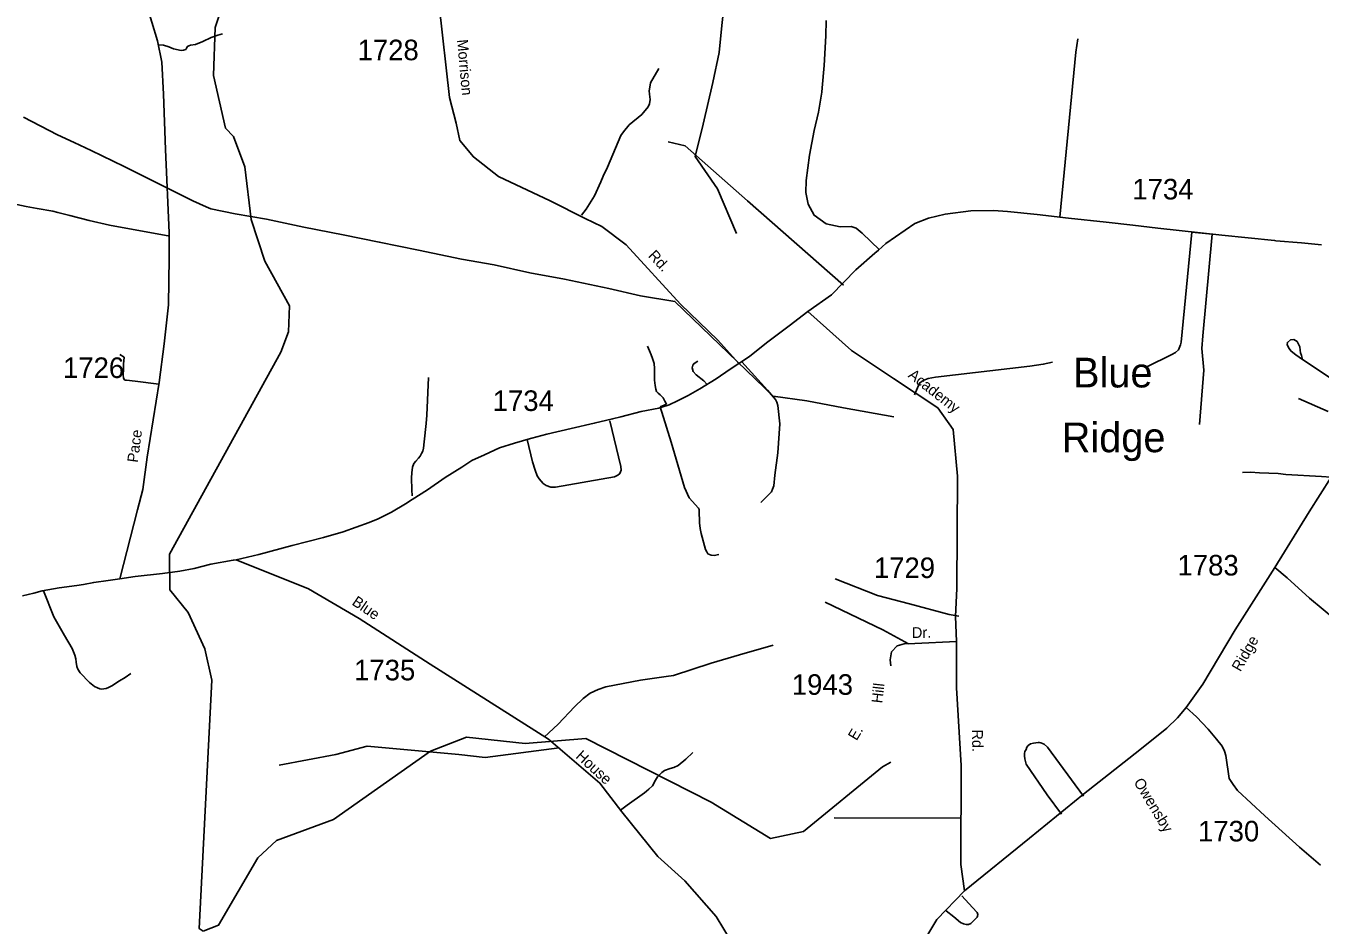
# Model space of a CAD drawing. Extents: x 884530 to 1028605, y 526725 to 653634.
# Drawn here: x 988576 to 996441, y 595624 to 601088 of the extents above; entities that cross this region are included whole.
import ezdxf

# ---------------------------------------------------------------- set-up
doc = ezdxf.new("R2010")
doc.units = 0
for name, color, linetype in [('Exist Civil Demographics City Label', 7, 'Continuous'), ('Exist Hydrographic Creek Single Shore', 7, 'Continuous'), ('Exist Hydrographic Misc Water Feature', 7, 'Continuous'), ('Exist Road Non-System Type 51', 7, 'Continuous'), ('Exist Road Secondary Type 51 Attributed', 7, 'Continuous'), ('Exist Road Secondary Type 51 Label', 7, 'Continuous'), ('Exist Road Secondary Type 51 Number Label', 7, 'Continuous'), ('Exist Utilities Electrical Transmission Line', 7, 'Continuous')]:
    doc.layers.add(name, color=color, linetype=linetype)

msp = doc.modelspace()

# ---------------------------------------------------------------- linework, layer by layer
at = {"layer": 'Exist Hydrographic Creek Single Shore'}
msp.add_lwpolyline([(992894.2, 599827.1), (992778.4, 600098.5), (992643.5, 600294.8), (992691.9, 600490.8), (992749.7, 600743.3), (992789.5, 600926.3), (992805.4, 601090.9), (992841.9, 601419.1), (993078.7, 601769.4), (993271.3, 601933.5), (993482.1, 602027.3), (993653.9, 602070.3), (993784.5, 602114.4), (993960, 602123.9)], dxfattribs=at)
at = {"layer": 'Exist Hydrographic Misc Water Feature'}
msp.add_line((993782.6, 596586.4), (993833, 596614.9), dxfattribs=at)
for points in [[(989653.6, 595586.4), (989629.1, 595603.4), (989706.3, 597111.5), (989663, 597302.7), (989562.3, 597524.6), (989450.3, 597661.4), (989449.3, 597878), (990125.7, 599105), (990171.6, 599228.7), (990177, 599386.2), (990028.1, 599658.3), (989945, 599912.6), (989906.1, 600231.8), (989837.4, 600416.9), (989789.2, 600467.1), (989716.9, 600786.9), (989727, 601078.8), (989783, 601251.6)], [(989653.6, 595586.4), (989746.7, 595624), (989985.9, 596032.6), (990098, 596138.7), (990444.3, 596266.3), (991034.1, 596681.1), (991253.9, 596765.3), (991611.1, 596728.5), (991979, 596757.2), (992741.2, 596371.1), (993100.5, 596150.5), (993302, 596192.4), (993782.6, 596586.4)]]:
    msp.add_lwpolyline(points, dxfattribs=at)
at = {"layer": 'Exist Road Non-System Type 51'}
for p, q in [((995662, 599835.1), (995784.7, 599822.5)), ((996490.5, 598745), (996309.4, 598823.1)), ((992431, 598772.5), (992468.8, 598789.4)), ((994259.7, 596273.9), (993487.8, 596275.8))]:
    msp.add_line(p, q, dxfattribs=at)
for points in [[(993764.2, 599727.9), (993657.3, 599829.6), (993622.5, 599858.7), (993591.3, 599869.4), (993525.2, 599867), (993439.8, 599884.9), (993366.4, 599937.4), (993329.3, 600005.6), (993316.3, 600075.1), (993317.9, 600148.3), (993337.4, 600303), (993365.7, 600451.5), (993392.3, 600563.7), (993413, 600684.7), (993415.4, 600712.4), (993427.1, 600846.7), (993436.7, 601027.4), (993439.6, 601121.8)], [(989383, 600973.5), (989412.9, 600970.5), (989444.9, 600961.5), (989473.9, 600949.5), (989520, 600939.1), (989533.8, 600941.3), (989547.8, 600945.5), (989551.8, 600953.1), (989557.9, 600963.5), (989566.7, 600966.9), (989575.8, 600970.5), (989605.9, 600974.5), (989650.7, 600993.9), (989701, 601016.9), (989742.6, 601031.4), (989770.7, 601039.5)], [(994859.2, 599926.3), (994956.9, 600927.8), (994968.9, 601010.1)], [(991952.6, 599937.1), (991981.6, 599975.2), (992031.5, 600055), (992070.5, 600140.2), (992083.2, 600175.6), (992110.4, 600229.1), (992191.2, 600421.4), (992207.5, 600444), (992241.9, 600486.6), (992318.4, 600550.1), (992358, 600595.5), (992365.1, 600614.5), (992368.8, 600640.8), (992366.5, 600673.6), (992364.3, 600694.3), (992367, 600716.1), (992372.4, 600741.4), (992422.4, 600828.5)], [(993544.7, 599513), (992961.8, 600025.8), (992582.4, 600359.4), (992479.2, 600383.2)], [(989451.4, 599810.4), (989083.2, 599877.6), (988960.9, 599905.6), (988842.3, 599936.5), (988769.1, 599954.2), (988740.2, 599962.2), (988645, 599978.6), (988577.8, 599991.6), (988492.6, 600008.1), (988409.1, 600027.7), (988302.5, 600047.4), (988233.8, 600062.1), (988169.8, 600085.1)], [(995662, 599835.1), (995596.6, 599165.8), (995592.9, 599149.2), (995579.9, 599119.7), (995563.3, 599103.1), (995541.1, 599092), (995388.7, 599017.1)], [(995784.7, 599822.5), (995729, 599204.6), (995721.6, 599127.1), (995735.3, 598996), (995708.9, 598666.1)], [(992468.8, 598789.4), (992459.2, 598808), (992453.8, 598820), (992448.4, 598827.7), (992440.6, 598836.1), (992430.5, 598845.7), (992417.8, 598856.5), (992407.8, 598867.2), (992404.1, 598881.7), (992399.3, 598903.8), (992395.7, 598936.2), (992396.9, 599005.7), (992393.2, 599035.7), (992385, 599067.3), (992376.2, 599090), (992364.8, 599114.5), (992353.1, 599141.7)], [(996765.5, 598773.5), (996356.2, 599046.4), (996333.9, 599061.6), (996327.2, 599086), (996322.9, 599101.3), (996321, 599117.3), (996318.6, 599137.6), (996301, 599171), (996282.4, 599181.7), (996260.9, 599179.9), (996243.1, 599165.1), (996240.5, 599151.4), (996250.3, 599130), (996264.5, 599111.4), (996293.8, 599089.1), (996333.9, 599061.6)], [(989383.6, 598910.3), (989239.3, 598929), (989187.1, 598934.6), (989179.7, 598935.2), (989172.6, 598939), (989168.9, 598948.6), (989167.8, 598966.1), (989169.9, 599002), (989170, 599032.9), (989173.4, 599074.4), (989147.3, 599090.9)], [(992713.7, 598911.5), (992696.6, 598930.9), (992648.4, 598968.2), (992631.3, 598987.3), (992625.1, 599010.4), (992629.2, 599026.5), (992637.2, 599037.6), (992658.5, 599051.7)], [(992927, 599046.1), (993082.9, 598874.7), (993130.9, 598817.8), (993140, 598801.2), (993145.5, 598782.1), (993158.3, 598669.1), (993145.1, 598494.4), (993128.2, 598357.3), (993120.7, 598293.4), (993114.2, 598272.3), (993107.8, 598257), (993043.1, 598191.1)], [(993975.3, 598845.7), (994006.9, 598917.8), (994029.9, 598934.3), (994059, 598945.7), (994103.5, 598953.3), (994677.5, 599020.7), (994758.9, 599032.1), (994814.8, 599044.8)], [(990923.8, 598231.9), (990921.3, 598268.3), (990920.3, 598341.1), (990922.1, 598373), (990924.8, 598405.9), (990933.7, 598428.1), (990946.1, 598444), (990962.1, 598461.7), (990971.6, 598472.8), (990980.2, 598489.2), (990988, 598504), (990992.4, 598521.8), (990996.6, 598561.1), (991009, 598672.9), (991011.8, 598722.6), (991023.3, 598950.7)], [(992431, 598772.5), (992468.2, 598650.3), (992496.6, 598559.3), (992577.6, 598282.5), (992607.1, 598221.3), (992663.7, 598156.8), (992667.7, 598149.8), (992668.4, 598142.6), (992669.7, 598069.5), (992672.8, 598033.7), (992679.5, 598002.9), (992706.3, 597906.8), (992713.3, 597892), (992720.9, 597880.2), (992739.8, 597871.7), (992758.4, 597871), (992788.1, 597876.5)], [(991621.4, 598575.8), (991655, 598439.7), (991670.3, 598387.9), (991683.2, 598354.9), (991695.9, 598335.8), (991718.6, 598307.8), (991738.6, 598294.9), (991765.7, 598284.3), (991794, 598285.4), (992153, 598347.9), (992173, 598357.3), (992185.9, 598367.9), (992192.7, 598387.9), (992191.5, 598410.8), (992124.3, 598688.6)], [(996507.6, 598345.2), (996449.2, 598349.5), (996233.7, 598363), (996187.2, 598367.4), (996073.4, 598372.4), (996017.5, 598375.9), (995968.9, 598373.8)], [(996165.2, 597797), (996240.7, 597733.5), (996376.6, 597611.6), (996459.7, 597540.9), (996522.8, 597490), (996569.3, 597459.9), (996602.2, 597442.8)], [(994245.1, 597501.6), (994186.4, 597511.8), (993945.6, 597576.7), (993752.1, 597627.1), (993493.9, 597729)], [(988683.4, 597654.8), (988744.8, 597498.3), (988811.3, 597384), (988856.9, 597304.6), (988873.2, 597264.1), (988878.8, 597241.5), (988881.6, 597221.8), (988884.5, 597195.3), (988890.7, 597179.5), (988904.8, 597157.7), (988962.7, 597098.8), (988992.5, 597074), (989010.6, 597065.3), (989025.8, 597060.8), (989035.9, 597058.5), (989049.4, 597059.1), (989063, 597062.5), (989078.2, 597068.6), (989098.5, 597078.8), (989144.7, 597108.1), (989179, 597128.9), (989214.5, 597153.1)], [(993940.5, 597333.8), (993783, 597418.2), (993433.1, 597586)], [(991725.4, 596765.9), (991811.4, 596845.8), (991909.3, 596951), (991961.9, 597001.8), (992005.7, 597032.6), (992052.8, 597054.9), (992101.2, 597071.1), (992311.1, 597112), (992466.2, 597134.4), (992512.2, 597140.6), (992740.6, 597216.3), (992911.9, 597267.2), (993116.7, 597325.6)], [(991816.6, 596700.5), (991366.4, 596642), (991206.9, 596659.8), (990649.3, 596710.6), (990460.5, 596661.7), (990115.1, 596595.4)], [(994868.8, 596297.3), (994783, 596415.3), (994655.6, 596602.3), (994647, 596633.7), (994644.1, 596652.3), (994645.5, 596666.8), (994647.7, 596678.9), (994654.1, 596691.1), (994659.2, 596705.4), (994667.8, 596715.5), (994681.4, 596724.7), (994700, 596729.8), (994727, 596733.5), (994735, 596733.3), (994745, 596731), (994764.5, 596722.6), (994783.7, 596705.4), (995004, 596408.2)], [(992190.5, 596323.3), (992229.7, 596352.8), (992334.4, 596427.1), (992348.2, 596438.6), (992361.5, 596450.1), (992383.4, 596471.2), (992401.3, 596504), (992415.3, 596526), (992428.4, 596538.3), (992439.7, 596551.8), (992457.8, 596562.8), (992492.2, 596575.9), (992513.4, 596581.6), (992540.9, 596594.7), (992586.1, 596632.3), (992628.7, 596673.2)], [(994168.8, 595710.2), (994215.5, 595673.9), (994255.5, 595640.6), (994274.2, 595632.4), (994290.5, 595627.2), (994303.8, 595628), (994319.4, 595633.9), (994356.5, 595671.7), (994359.5, 595679.1), (994360.9, 595688.8), (994357.2, 595701.4), (994329, 595731.8), (994264.4, 595801.1)]]:
    msp.add_lwpolyline(points, dxfattribs=at)
at = {"layer": 'Exist Road Secondary Type 51 Attributed'}
for points in [[(991053, 601536.2), (991087.7, 601212.4), (991150.8, 600652.2), (991191.6, 600496.4), (991213.8, 600392.5), (991295.4, 600292.3), (991447.4, 600173.6), (991762.5, 600025.2), (991973.9, 599917.6), (992076.1, 599868.2), (992224.4, 599756.8), (992554.4, 599397), (992780.5, 599178.1), (992909.2, 599035.8)], [(989271.5, 601339.6), (989375.5, 600996.6), (989401.4, 600866.7), (989412.6, 600673.8), (989423.7, 600336.2), (989446, 599830.7), (989446, 599678.6), (989442.3, 599392.9), (989416.3, 599155.5), (989386.7, 598921.7), (989312.6, 598467.4), (989286.7, 598270.7), (989253.3, 598148.3), (989147.5, 597729)], [(993328.5, 599353.6), (993471.5, 599454.6), (993618.9, 599605.9), (993734.6, 599708), (993756.8, 599724.9), (993802.3, 599765.4), (993978.3, 599888.1), (994062.2, 599919.8), (994163.6, 599944.4), (994318.8, 599963.4), (994455.5, 599967.1), (994541.2, 599960.4), (994722.7, 599941.2), (994911.2, 599919.8), (995140.8, 599896.1), (995302.4, 599877.8), (995454.4, 599858.8), (995844.1, 599816.8), (996164.6, 599784.7), (996172.6, 599782.6), (996328.7, 599769.2), (996449.1, 599758.2)], [(992909.2, 599035.8), (992972.9, 599079.7), (993075.8, 599162), (993215.5, 599265.3), (993328.5, 599353.6)], [(994231.2, 597348.2), (994225, 597500.2), (994233.5, 597669.4), (994237.8, 598352.8), (994212.2, 598634.7), (994118.3, 598767.1), (993849.4, 598946.5), (993592.6, 599116.2), (993328.5, 599353.6)], [(989854, 597844.6), (989991.3, 597875.9), (990193.3, 597930.8), (990385.1, 597980.4), (990504.4, 598014.2), (990662.4, 598070.9), (990717.3, 598093), (990798.7, 598134.1), (990882.5, 598183.3), (990923.5, 598209.8), (991017.5, 598268.8), (991124.2, 598343), (991224.5, 598407.6), (991285.9, 598447.6), (991363, 598480.9), (991454.5, 598523.7), (991545.7, 598552.6), (991642.7, 598581.3), (991650.7, 598582.9), (991741.7, 598607.9), (991889, 598640.8), (992030.1, 598673.9), (992141.2, 598700.1), (992191.5, 598712.3), (992314.8, 598744.2), (992421.6, 598764.5), (992441.7, 598771.7), (992484.4, 598786.2), (992535.2, 598810.6), (992600.4, 598842.3), (992671.8, 598881.9), (992771.9, 598942.5), (992856.1, 599001.6), (992909.2, 599035.8)], [(995626.5, 596946.2), (995728.2, 597088.5), (995925.5, 597418.6), (996165.2, 597797), (996374.9, 598135.6), (996507.6, 598345.2), (996571.6, 598447.4), (996685.4, 598661), (996721.3, 598718), (996745, 598753.9), (996765.5, 598773.5), (996793.9, 598797.5), (996822.5, 598810.1), (997039.2, 598868.4), (997186.3, 598901.7), (997294.7, 598945), (997379.1, 599005)], [(989147.5, 597729), (989240, 597741.8), (989406.8, 597760), (989511.3, 597774.5), (989598.1, 597791.4), (989699.1, 597818), (989836, 597841.2), (989854, 597844.6)], [(993626, 594632.9), (993305, 594901.8), (993161.3, 595066.2), (993079.2, 595194.5), (992909.9, 595446.1), (992771.3, 595677.2), (992581.5, 595892.8), (992417.3, 596041.7), (992197.8, 596312.1), (992064.4, 596486.7), (991751.4, 596753.7), (991033, 597210.6), (990602, 597487.9), (990294.2, 597667.6), (989854, 597844.6)], [(988556, 597624.9), (988623.5, 597641.8), (988674.1, 597655.8), (988778.2, 597672.7), (988885.1, 597686.8), (988926.2, 597694.7), (988988.6, 597706.4), (989075.1, 597717.5), (989147.5, 597729)], [(994231.2, 597348.2), (993979, 597334.3), (993914.2, 597332.6), (993871.5, 597320.6), (993837.3, 597284.7), (993828.8, 597235.2), (993832.2, 597199.3)], [(994280, 595832.2), (994257, 595991.9), (994260.3, 596594), (994231.2, 597066.6), (994231.2, 597348.2)], [(994280, 595832.2), (994674.6, 596152.7), (995004, 596419.8), (995346.2, 596688.6), (995509.3, 596820.3), (995575.4, 596882.8), (995626.5, 596946.2)], [(995626.5, 596946.2), (995689.2, 596889.7), (995761.4, 596814.8), (995812.5, 596754.4), (995847, 596711.6), (995860.4, 596680.3), (995868.8, 596655), (995887.9, 596514.4), (995912.2, 596479.4), (995938.7, 596442.6), (996105.6, 596288.2), (996315.7, 596097.8), (996442.9, 595987.8)], [(993626, 594632.9), (993645.6, 594672.9), (993802.5, 595037.6), (993886.5, 595216.6), (993933.9, 595337), (994014.8, 595495.6), (994111.8, 595657.5), (994280, 595832.2)]]:
    msp.add_lwpolyline(points, dxfattribs=at)
at = {"layer": 'Exist Utilities Electrical Transmission Line'}
msp.add_lwpolyline([(993850.7, 598712.9), (993544.3, 598767.7), (993321.7, 598809.4), (993116.7, 598838.5), (992520.1, 599413.5), (992311.1, 599448.7), (992118.5, 599491.4), (991848.2, 599548.9), (991637.6, 599588.1), (991421.1, 599635.7), (991224.1, 599670.4), (990961.8, 599725.7), (990723.3, 599774), (990504.7, 599817.6), (990264.2, 599865.8), (990037.7, 599913.8), (989848.7, 599946.4), (989699.7, 599977.4), (989672.1, 599988.4), (989591.3, 600025.2), (989371, 600135.1), (989172.3, 600233.9), (988973.5, 600330.9), (988869.2, 600380.4), (988768.7, 600426.1), (988562.2, 600533.3)], dxfattribs=at)

# ---------------------------------------------------------------- texts
at = {"layer": 'Exist Civil Demographics City Label'}
for s, p in [('Blue', (994939.8, 598891.2)), ('Ridge', (994871, 598497.6))]:
    msp.add_text(s, height=180.45, dxfattribs=at).set_placement(p)
at = {"layer": 'Exist Road Secondary Type 51 Label'}
for s, rotation, p in [('Morrison', 275.15324, (991195.9, 601003.2)), ('Rd.', 313.06411, (992353.8, 599688.6)), ('Academy', 321.87634, (993932.7, 598957.2)), ('Pace', 82.49826, (989256.3, 598431.9)), ('Blue', 325.75374, (990552.6, 597574.3)), ('Dr.', 0.60021, (993960.9, 597368.7)), ('Ridge', 60.29662, (995956.9, 597159.9)), ('Hill', 83.6727, (993780.3, 596969.8)), ('E.', 59.03369, (993624.1, 596740.8)), ('Rd.', 270.37246, (994326.3, 596812.7)), ('House', 317.48798, (991913.1, 596644.4)), ('Owensby', 301.20414, (995306.2, 596493.3))]:
    msp.add_text(s, height=65.62, rotation=rotation, dxfattribs=at).set_placement(p)
at = {"layer": 'Exist Road Secondary Type 51 Number Label'}
for s, p in [('1728', (990591.6, 600879.4)), ('1734', (995300, 600033.5)), ('1726', (988801.4, 598948.5)), ('1734', (991412.7, 598748.2)), ('1729', (993729.4, 597732.9)), ('1783', (995574.7, 597748.5)), ('1735', (990570.4, 597111.4)), ('1943', (993230.8, 597023.5)), ('1730', (995699.5, 596132.6))]:
    msp.add_text(s, height=125, dxfattribs=at).set_placement(p)

doc.saveas('drawing.dxf')
